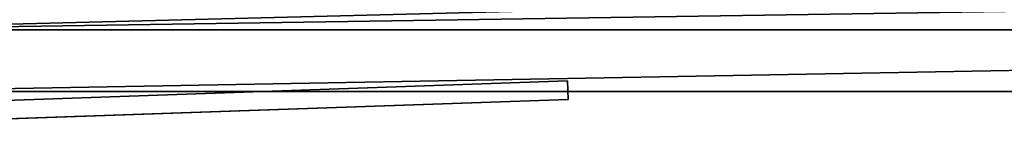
# Model space of a CAD drawing. Header units: millimetres. Extents: x -488 to 6688, y -115 to 115.
# Tile 522 of 656: x 1137.14 to 1169.18, y -41.63 to -38.17. Entities that reach past the tile are written whole.
import ezdxf

# ---------------------------------------------------------------- set-up
doc = ezdxf.new("R2010")
doc.units = ezdxf.units.MM
doc.layers.add('151', color=7, linetype='Continuous', true_color=0xffffff)

# ---------------------------------------------------------------- blocks, each defined once
blk = doc.blocks.new('UG_SURFACE_071')
at = {"layer": '151', "color": 35, "linetype": 'Continuous', "lineweight": 35}
for points in [[(1129.5, -38.5), (1856.5, -19.9), (1858.5, -19.9), (1858.5, -27.5)], [(1141.5, -27.5), (1856.5, -19.9), (1129.5, -38.5)], [(1141.5, -27.5), (1129.5, -38.5), (1129, -38)], [(1129, -38, 2030), (1131.5, -40.5, 2030), (1141.5, -27.5, 2030)], [(1870.5, -38.5), (1129.5, -38.5), (1858.5, -27.5)], [(1131.5, -40.5, 2030), (1858.5, -27.5, 2030), (1141.5, -27.5, 2030)], [(1858.5, -27.5, 2030), (1131.5, -40.5, 2030), (1868.5, -40.5, 2030)], [(1131.5, -40.5, 2), (1129.5, -38.5), (1870.5, -38.5), (1868.5, -40.5, 2)], [(1131.5, -40.5, 2), (1868.5, -40.5, 2), (1868.5, -40.5, 2030), (1131.5, -40.5, 2030)]]:
    blk.add_3dface(points, dxfattribs=at)
blk = doc.blocks.new('UG_SURFACE_072')
at = {"layer": '151', "color": 252, "linetype": 'Continuous', "lineweight": 35}
for points in [[(1154.963, -40.158, 2030), (1154.963, -40.158, 2), (1129.842, -41.035, 2), (1129.842, -41.035, 2030)], [(1129.842, -41.035, 2), (1154.963, -40.158, 2), (1154.984, -40.758, 2), (1129.863, -41.635, 2)], [(1129.863, -41.635, 2030), (1154.984, -40.758, 2030), (1154.963, -40.158, 2030), (1129.842, -41.035, 2030)], [(1154.984, -40.758, 2030), (1154.984, -40.758, 2), (1154.963, -40.158, 2), (1154.963, -40.158, 2030)], [(1129.863, -41.635, 2030), (1129.863, -41.635, 2), (1154.984, -40.758, 2), (1154.984, -40.758, 2030)]]:
    blk.add_3dface(points, dxfattribs=at)

msp = doc.modelspace()

# ---------------------------------------------------------------- linework, layer by layer
at = {"layer": '151', "color": 251, "linetype": 'Continuous', "lineweight": -3, "true_color": 0x636466}
for p, q in [((1129.5, -38.5), (1870.5, -38.5)), ((1154.963, -40.158, 2030), (1129.842, -41.035, 2030)), ((1154.963, -40.158, 2), (1129.842, -41.035, 2)), ((1154.984, -40.758, 2), (1154.963, -40.158, 2)), ((1154.963, -40.158, 2030), (1154.963, -40.158, 2)), ((1154.984, -40.758, 2030), (1154.963, -40.158, 2030)), ((1868.5, -40.5, 2), (1131.5, -40.5, 2)), ((1131.5, -40.5, 2030), (1868.5, -40.5, 2030)), ((1154.984, -40.758, 2), (1129.863, -41.635, 2)), ((1154.984, -40.758, 2030), (1129.863, -41.635, 2030)), ((1154.984, -40.758, 2030), (1154.984, -40.758, 2))]:
    msp.add_line(p, q, dxfattribs=at)

# ---------------------------------------------------------------- block references
for name in ['UG_SURFACE_072', 'UG_SURFACE_071']:
    msp.add_blockref(name, (0, 0), dxfattribs=at)

doc.saveas('drawing.dxf')
